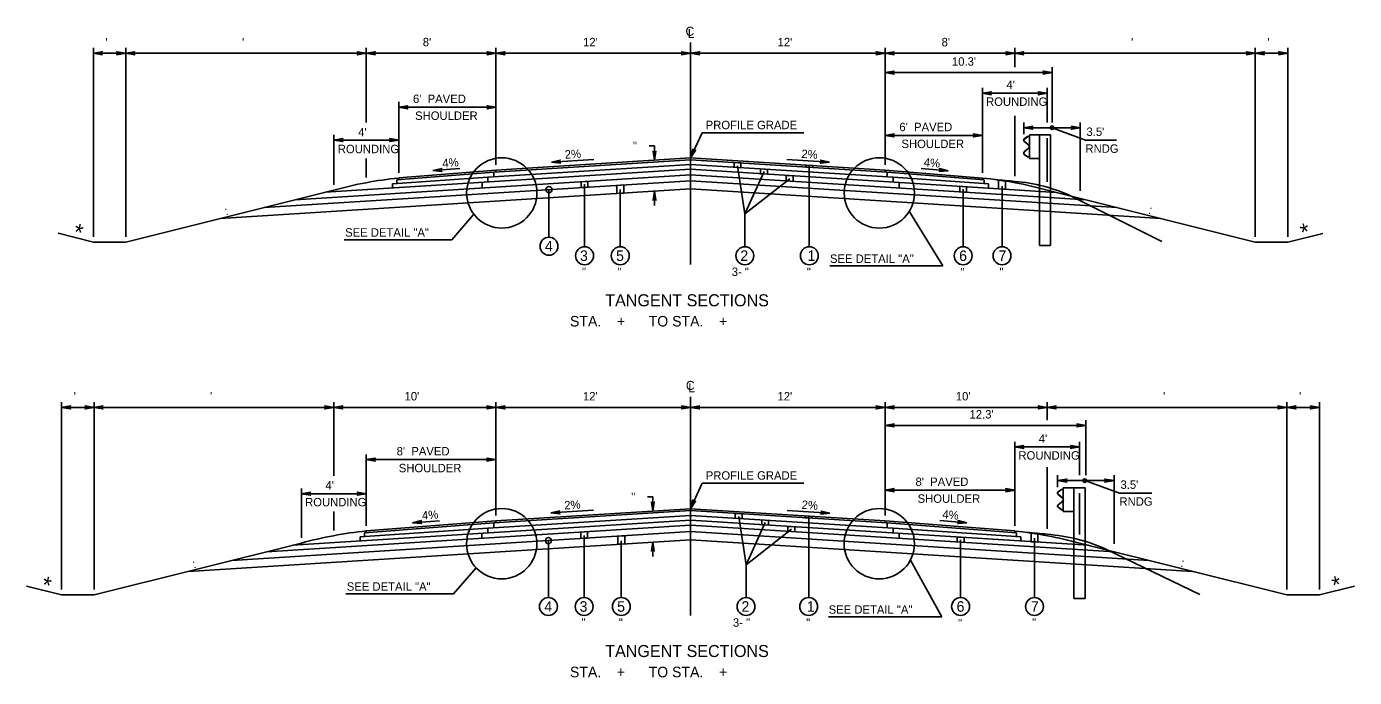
# Model space of a CAD drawing. Extents: x -592 to 1199, y -590 to 416.
# Drawn here: x 127.8 to 348.5, y -331.5 to -223.4 of the extents above; entities that cross this region are included whole.
import ezdxf

# ---------------------------------------------------------------- set-up
doc = ezdxf.new("R2010")
doc.units = 0
doc.layers.add('1', color=7, linetype='Continuous')
doc.layers.add('Des_ Drain_ Ftrs', color=7, linetype='Continuous')

msp = doc.modelspace()

# ---------------------------------------------------------------- linework, layer by layer
at = {"layer": '1'}
for p, q in [((138.93, -258.31), (138.93, -226.94)), ((144.31, -258.31), (144.31, -226.94)), ((184.28, -239.35), (184.28, -226.94)), ((205.83, -246.37), (205.83, -226.94)), ((238.16, -262.93), (238.16, -226.06)), ((270.49, -246.37), (270.49, -226.94)), ((292.04, -230.16), (292.04, -226.94)), ((332.01, -258.32), (332.01, -226.94)), ((337.39, -258.32), (337.39, -226.94)), ((144.31, -227.82), (138.93, -227.82)), ((184.28, -227.82), (144.31, -227.82)), ((205.83, -227.82), (184.28, -227.82)), ((238.16, -227.82), (205.83, -227.82)), ((238.16, -227.82), (270.49, -227.82)), ((270.49, -227.82), (292.04, -227.82)), ((292.04, -227.82), (332.01, -227.82)), ((332.01, -227.82), (337.39, -227.82)), ((270.49, -231.04), (298.24, -231.04)), ((298.24, -239.31), (298.24, -230.16)), ((286.65, -247.67), (286.65, -233.58)), ((297.43, -239.31), (297.43, -233.58)), ((189.68, -247.66), (189.68, -235.91)), ((286.65, -234.46), (297.43, -234.46)), ((205.83, -236.79), (189.68, -236.79)), ((292.04, -248.22), (292.04, -238.24)), ((293.54, -241.26), (293.54, -239.31)), ((293.54, -240.19), (302.93, -240.19)), ((298.24, -240.19), (303.79, -242.26)), ((302.93, -250.68), (302.93, -239.31)), ((178.9, -249.67), (178.9, -241.36)), ((189.68, -242.24), (178.9, -242.24)), ((238.16, -245.22), (240.07, -241.02)), ((256.99, -241.02), (240.07, -241.02)), ((270.49, -241.47), (286.65, -241.47)), ((293.61, -242.48), (294.34, -243.12)), ((294.14, -241.66), (293.62, -242.05)), ((293.63, -242.46), (294.36, -243.09)), ((294.15, -241.69), (293.64, -242.07)), ((294.46, -241.6), (294.14, -241.66)), ((294.46, -241.64), (294.15, -241.69)), ((294.46, -241.38), (294.46, -245.31)), ((294.46, -241.38), (296.14, -241.38)), ((296.14, -241.38), (296.14, -259.77)), ((297.97, -241.38), (296.14, -241.38)), ((297.43, -249.19), (297.43, -241.95)), ((297.97, -241.38), (297.97, -259.77)), ((303.79, -242.26), (308.95, -242.26)), ((232.17, -243.22), (231.29, -243.22)), ((232.17, -243.22), (232.17, -245.59)), ((294.34, -243.57), (293.61, -244.2)), ((293.62, -244.64), (294.14, -245.02)), ((294.36, -243.59), (293.63, -244.23)), ((293.64, -244.61), (294.15, -245)), ((294.43, -243.3), (294.43, -243.38)), ((294.46, -243.3), (294.46, -243.38)), ((177.43, -250.92), (238.16, -247.1)), ((184.28, -248.44), (184.28, -245.3)), ((195.36, -247.32), (199.84, -246.96)), ((204.5, -248.42), (238.16, -246.3)), ((205.47, -247.56), (238.16, -245.51)), ((205.83, -247.24), (238.16, -245.21)), ((222.11, -245.46), (215.03, -245.91)), ((270.49, -247.24), (238.16, -245.22)), ((270.85, -247.57), (238.16, -245.51)), ((271.83, -248.43), (238.16, -246.31)), ((298.91, -250.93), (238.16, -247.1)), ((245.97, -246.51), (247.19, -254.51)), ((254.17, -245.47), (261.25, -245.91)), ((257.9, -246.6), (257.9, -259.96)), ((280.98, -247.33), (276.5, -246.97)), ((294.14, -245.02), (294.46, -245.08)), ((294.15, -245), (294.46, -245.05)), ((294.46, -245.31), (296.14, -245.31)), ((167.29, -253.45), (238.16, -248.99)), ((172.46, -252.16), (238.16, -248.03)), ((188.65, -249.53), (204.5, -248.42)), ((189.37, -248.87), (205.47, -247.56)), ((189.37, -249.48), (189.37, -248.87)), ((189.68, -248.54), (205.83, -247.24)), ((189.68, -248.84), (189.68, -248.54)), ((203.53, -249.28), (203.53, -250.21)), ((204.5, -248.42), (204.5, -249.22)), ((205.47, -247.56), (205.47, -248.36)), ((205.83, -247.54), (205.83, -247.24)), ((303.87, -252.17), (238.16, -248.03)), ((309.04, -253.46), (238.16, -249)), ((250.37, -247.48), (247.19, -254.51)), ((254.65, -248.67), (247.19, -254.51)), ((286.65, -248.55), (270.49, -247.24)), ((270.49, -247.54), (270.49, -247.24)), ((286.96, -248.87), (270.85, -247.57)), ((270.85, -247.57), (270.85, -248.35)), ((271.83, -248.43), (271.83, -249.22)), ((287.69, -249.53), (271.83, -248.43)), ((272.8, -249.28), (272.8, -250.21)), ((286.65, -248.85), (286.65, -248.55)), ((286.96, -249.48), (286.96, -248.87)), ((293.54, -249.32), (293.54, -249.32)), ((178.9, -250.55), (144.31, -259.19)), ((160, -255.27), (238.16, -250.36)), ((188.65, -250.21), (188.65, -249.53)), ((214.64, -250.47), (214.64, -258.38)), ((220.55, -249.59), (220.55, -259.96)), ((226.48, -250.44), (226.48, -259.96)), ((232.17, -250.74), (232.17, -253.11)), ((316.32, -255.28), (238.16, -250.36)), ((283.46, -250.4), (283.46, -259.96)), ((287.69, -250.22), (287.69, -249.53)), ((289.92, -249.89), (289.92, -259.96)), ((297.43, -250.56), (332.01, -259.2)), ((301.43, -251.56), (316.48, -259.08)), ((198.52, -258.79), (202.17, -254.57)), ((247.19, -254.51), (247.19, -259.96)), ((274.51, -254.07), (280.1, -263.15)), ((133.1, -257.73), (138.93, -259.19)), ((343.22, -257.74), (337.39, -259.2)), ((144.31, -259.19), (138.93, -259.19)), ((180.59, -258.79), (198.52, -258.79)), ((297.97, -259.77), (296.14, -259.77)), ((332.01, -259.2), (337.39, -259.2)), ((261.32, -263.15), (280.1, -263.15)), ((133.66, -316.9), (133.66, -285.75)), ((139.05, -286.63), (133.66, -286.63)), ((139.05, -316.9), (139.05, -285.75)), ((178.88, -286.63), (139.05, -286.63)), ((178.88, -297.99), (178.88, -285.75)), ((205.82, -286.63), (178.88, -286.63)), ((205.82, -304.61), (205.82, -285.75)), ((238.15, -286.63), (205.82, -286.63)), ((238.15, -321.18), (238.15, -284.87)), ((238.15, -286.63), (270.48, -286.63)), ((270.48, -304.61), (270.48, -285.75)), ((270.48, -286.63), (297.42, -286.63)), ((297.42, -288.75), (297.42, -285.75)), ((297.42, -286.63), (337.26, -286.63)), ((337.26, -316.9), (337.26, -285.75)), ((337.26, -286.63), (342.65, -286.63)), ((342.65, -316.9), (342.65, -285.75)), ((303.85, -297.91), (303.85, -288.75)), ((270.48, -289.63), (303.85, -289.63)), ((292.03, -306.28), (292.03, -292.33)), ((292.03, -293.21), (302.81, -293.21)), ((302.81, -297.91), (302.81, -292.33)), ((184.28, -306.28), (184.28, -294.43)), ((205.82, -295.31), (184.28, -295.31)), ((297.42, -306.82), (297.42, -296.57)), ((238.15, -303.46), (240.07, -299.23)), ((256.99, -299.23), (240.07, -299.23)), ((299.16, -299.86), (299.16, -297.91)), ((299.16, -298.79), (308.54, -298.79)), ((300.1, -299.98), (300.1, -303.91)), ((300.1, -299.98), (301.85, -299.98)), ((301.85, -299.98), (301.85, -318.37)), ((303.74, -299.98), (301.85, -299.98)), ((303.67, -298.79), (309.44, -300.86)), ((303.74, -299.98), (303.74, -318.37)), ((308.54, -309.27), (308.54, -297.91)), ((173.5, -308.29), (173.5, -300.09)), ((184.28, -300.97), (173.5, -300.97)), ((231.89, -301.49), (231.01, -301.49)), ((231.89, -301.49), (231.89, -303.85)), ((270.48, -300.38), (292.03, -300.38)), ((299.23, -301.08), (299.98, -301.72)), ((299.98, -302.17), (299.23, -302.8)), ((299.78, -300.26), (299.24, -300.65)), ((299.25, -301.06), (300, -301.69)), ((300, -302.19), (299.25, -302.82)), ((299.79, -300.29), (299.26, -300.67)), ((300.1, -300.2), (299.78, -300.26)), ((300.1, -300.23), (299.79, -300.29)), ((300.07, -301.9), (300.07, -301.98)), ((300.1, -301.9), (300.1, -301.98)), ((302.81, -307.73), (302.81, -300.86)), ((309.44, -300.86), (314.79, -300.86)), ((178.88, -307.06), (178.88, -303.94)), ((205.45, -305.82), (238.15, -303.76)), ((205.82, -305.49), (238.15, -303.46)), ((222.03, -303.72), (214.95, -304.16)), ((270.48, -305.49), (238.15, -303.46)), ((270.85, -305.82), (238.15, -303.76)), ((246.74, -304.3), (246.74, -305.11)), ((254.23, -303.74), (261.31, -304.19)), ((299.24, -303.23), (299.78, -303.62)), ((299.26, -303.21), (299.79, -303.6)), ((299.78, -303.62), (300.1, -303.68)), ((299.79, -303.6), (300.1, -303.65)), ((300.1, -303.91), (301.85, -303.91)), ((167.71, -310.62), (238.15, -306.19)), ((172.03, -309.53), (238.15, -305.38)), ((183.25, -308.14), (204.46, -306.69)), ((183.97, -307.48), (205.45, -305.82)), ((184.28, -307.16), (205.82, -305.49)), ((191.97, -305.8), (196.45, -305.45)), ((204.46, -306.69), (238.15, -304.57)), ((204.46, -306.69), (204.46, -307.5)), ((205.45, -305.82), (205.45, -306.62)), ((205.82, -305.79), (205.82, -305.49)), ((271.83, -306.69), (238.15, -304.57)), ((304.28, -309.54), (238.15, -305.38)), ((308.61, -310.62), (238.15, -306.19)), ((246.16, -304.78), (247.38, -312.76)), ((250.55, -305.77), (247.38, -312.76)), ((257.79, -304.81), (257.79, -318.21)), ((270.48, -305.79), (270.48, -305.49)), ((292.03, -307.16), (270.48, -305.49)), ((270.85, -305.82), (270.85, -306.63)), ((292.34, -307.48), (270.85, -305.82)), ((271.83, -306.69), (271.83, -307.5)), ((293.06, -308.15), (271.83, -306.69)), ((284.07, -305.79), (279.59, -305.44)), ((154.73, -313.86), (238.15, -308.61)), ((161.94, -312.06), (238.15, -307.27)), ((183.25, -308.83), (183.25, -308.14)), ((183.97, -308.09), (183.97, -307.48)), ((184.28, -307.46), (184.28, -307.16)), ((203.48, -307.56), (203.48, -308.37)), ((214.55, -308.75), (214.55, -318.21)), ((220.48, -307.88), (220.48, -318.21)), ((226.66, -308.8), (226.66, -318.21)), ((314.37, -312.06), (238.15, -307.27)), ((321.58, -313.86), (238.15, -308.61)), ((254.93, -306.85), (247.38, -312.76)), ((272.82, -307.56), (272.82, -308.37)), ((283.04, -308.64), (283.04, -318.21)), ((292.03, -307.46), (292.03, -307.16)), ((292.34, -308.1), (292.34, -307.48)), ((293.06, -308.83), (293.06, -308.15)), ((295.31, -308.33), (295.31, -318.21)), ((299.16, -307.92), (299.16, -307.92)), ((173.5, -309.17), (139.05, -317.78)), ((231.89, -309.01), (231.89, -311.37)), ((302.81, -309.17), (337.26, -317.78)), ((307.16, -310.15), (322.77, -317.68)), ((198.79, -317.58), (202.53, -313.26)), ((247.38, -312.76), (247.38, -318.21)), ((274.69, -311.98), (279.89, -321.4)), ((127.83, -316.32), (133.66, -317.78)), ((180.86, -317.58), (198.79, -317.58)), ((348.48, -316.33), (342.65, -317.78)), ((139.05, -317.78), (133.66, -317.78)), ((303.74, -318.37), (301.85, -318.37)), ((337.26, -317.78), (342.65, -317.78)), ((261.1, -321.4), (279.89, -321.4))]:
    msp.add_line(p, q, dxfattribs=at)
for points in [[(245.39, -245.97), (246.54, -246.04), (246.54, -246.83), (245.39, -246.76)], [(249.8, -247.04), (250.95, -247.11), (250.95, -247.91), (249.8, -247.84)], [(257.33, -246.42), (258.48, -246.49), (258.48, -246.79), (257.33, -246.72)], [(219.98, -249.17), (221.12, -249.1), (221.12, -250.07), (219.98, -250.14)], [(254.07, -248.11), (255.22, -248.18), (255.22, -249.1), (254.07, -249.03)], [(289.34, -248.88), (290.49, -249.05), (290.49, -250.4), (289.34, -250.32)], [(225.9, -251.13), (225.9, -249.76), (227.05, -249.69), (227.05, -251.06)], [(282.89, -249.92), (284.03, -249.99), (284.03, -250.92), (282.89, -250.85)], [(245.59, -304.23), (246.74, -304.3), (246.74, -305.11), (245.59, -305.04)], [(249.98, -305.31), (251.13, -305.39), (251.13, -306.19), (249.98, -306.12)], [(254.35, -306.4), (255.5, -306.47), (255.5, -307.28), (254.35, -307.21)], [(257.22, -304.66), (258.36, -304.73), (258.36, -305.03), (257.22, -304.96)], [(219.91, -307.33), (221.06, -307.26), (221.06, -308.34), (219.91, -308.41)], [(226.09, -308.02), (227.24, -307.95), (227.24, -309.3), (226.09, -309.37)], [(282.46, -308.17), (283.61, -308.24), (283.61, -309.05), (282.46, -308.97)], [(294.74, -307.5), (295.89, -307.67), (295.89, -309.01), (294.74, -308.94)]]:
    msp.add_lwpolyline(points, close=True, dxfattribs=at)
for centre, radius in [((298.24, -240.19), 0.3), ((206.8, -251.02), 5.84), ((269.53, -251.02), 5.84), ((214.64, -250.47), 0.5), ((214.64, -259.87), 1.49), ((220.55, -261.45), 1.49), ((226.48, -261.45), 1.49), ((247.19, -261.45), 1.49), ((257.9, -261.45), 1.49), ((283.46, -261.45), 1.49), ((289.92, -261.45), 1.49), ((206.79, -309.27), 5.84), ((269.52, -309.27), 5.84), ((214.55, -308.75), 0.5), ((214.55, -319.7), 1.49), ((220.48, -319.7), 1.49), ((226.66, -319.7), 1.49), ((247.38, -319.7), 1.49), ((257.79, -319.7), 1.49), ((283.04, -319.7), 1.49), ((295.31, -319.7), 1.49)]:
    msp.add_circle(centre, radius, dxfattribs=at)
for centre, radius, start, end in [((293.79, -242.27), 0.278, 126.9799, 229.021), ((293.79, -242.27), 0.249, 126.9799, 229.021), ((293.79, -244.41), 0.278, 130.979, 233.0201), ((293.79, -244.41), 0.249, 130.979, 233.0201), ((294.18, -243.3), 0.249, 0, 49.0365), ((294.18, -243.38), 0.249, 310.9635, 0), ((294.18, -243.3), 0.278, 0, 49.0365), ((294.18, -243.38), 0.278, 310.9635, 0), ((196.56, -315.38), 67.19, 95.8795, 105.2381), ((279.77, -315.38), 67.19, 74.7619, 84.1205), ((281.22, -349.77), 101.24, 83.8633, 85.6775), ((289.92, -276.39), 27.37, 65.1374, 85.5513), ((191.16, -373.99), 67.19, 95.8795, 105.2381), ((285.15, -374), 67.19, 74.7598, 84.1183)]:
    msp.add_arc(centre, radius, start, end, dxfattribs=at)
msp.add_ellipse((303.67, -298.79), major_axis=(-0.311, 0), ratio=0.964041, dxfattribs=at)
for centre, major_axis, start_param, end_param in [((299.41, -300.87), (-0.288, 0), 5.35781, 7.138763), ((299.41, -300.87), (-0.258, 0), 5.35781, 7.138763), ((299.82, -301.9), (0.258, 0), 0, 0.855848), ((299.82, -301.98), (0.258, 0), 5.427337, 6.283185), ((299.82, -301.9), (0.288, 0), 0, 0.855848), ((299.82, -301.98), (0.288, 0), 5.427337, 6.283185), ((299.41, -303.01), (-0.288, 0), 5.427608, 7.208561), ((299.41, -303.01), (-0.258, 0), 5.427608, 7.208561), ((286.2, -408.36), (105.02, 0), 1.463691, 1.495354), ((295.22, -334.99), (28.39, 0), 1.136862, 1.493152)]:
    msp.add_ellipse(centre, major_axis=major_axis, ratio=0.964041, start_param=start_param, end_param=end_param, dxfattribs=at)
at = {"layer": 'Des_ Drain_ Ftrs'}
for points in [[(138.93, -227.82), (140.41, -228.07), (140.12, -227.82), (140.41, -227.57)], [(144.31, -227.82), (142.83, -228.07), (143.12, -227.82), (142.83, -227.57)], [(144.31, -227.82), (145.8, -228.07), (145.51, -227.82), (145.8, -227.57)], [(184.28, -227.82), (182.79, -228.07), (183.09, -227.82), (182.79, -227.57)], [(184.28, -227.82), (185.77, -228.07), (185.47, -227.82), (185.77, -227.57)], [(205.83, -227.82), (204.34, -228.07), (204.64, -227.82), (204.34, -227.57)], [(205.83, -227.82), (207.32, -228.07), (207.03, -227.82), (207.32, -227.57)], [(238.16, -227.82), (236.67, -228.07), (236.97, -227.82), (236.67, -227.57)], [(238.16, -227.82), (239.65, -228.07), (239.36, -227.82), (239.65, -227.57)], [(270.49, -227.82), (269, -228.07), (269.3, -227.82), (269, -227.57)], [(270.49, -227.82), (271.98, -228.07), (271.68, -227.82), (271.98, -227.57)], [(292.04, -227.82), (290.56, -228.07), (290.85, -227.82), (290.56, -227.57)], [(292.04, -227.82), (293.53, -228.07), (293.24, -227.82), (293.53, -227.57)], [(332.01, -227.82), (330.52, -228.07), (330.81, -227.82), (330.52, -227.57)], [(332.01, -227.82), (333.49, -228.07), (333.2, -227.82), (333.49, -227.57)], [(337.39, -227.82), (335.91, -228.07), (336.2, -227.82), (335.91, -227.57)], [(270.49, -231.04), (271.97, -231.28), (271.68, -231.04), (271.97, -230.79)], [(298.24, -231.04), (296.75, -231.28), (297.04, -231.04), (296.75, -230.79)], [(286.65, -234.46), (288.14, -234.71), (287.85, -234.46), (288.14, -234.21)], [(297.43, -234.46), (295.94, -234.71), (296.24, -234.46), (295.94, -234.21)], [(189.68, -236.79), (191.17, -237.03), (190.87, -236.79), (191.17, -236.54)], [(205.83, -236.79), (204.34, -237.03), (204.64, -236.79), (204.34, -236.54)], [(293.54, -240.19), (295.03, -240.44), (294.74, -240.19), (295.03, -239.94)], [(302.93, -240.19), (301.44, -240.44), (301.73, -240.19), (301.44, -239.94)], [(178.9, -242.24), (180.39, -242.49), (180.1, -242.24), (180.39, -241.99)], [(189.68, -242.24), (188.19, -242.49), (188.48, -242.24), (188.19, -241.99)], [(270.49, -241.47), (271.98, -241.72), (271.68, -241.47), (271.98, -241.22)], [(286.65, -241.47), (285.17, -241.72), (285.46, -241.47), (285.17, -241.22)], [(232.17, -245.59), (232.42, -244.1), (232.17, -244.4), (231.93, -244.1)], [(238.16, -245.22), (239, -243.96), (238.66, -244.13), (238.55, -243.76)], [(195.36, -247.32), (196.86, -247.45), (196.55, -247.23), (196.82, -246.96)], [(215.03, -245.91), (216.54, -246.06), (216.23, -245.83), (216.5, -245.57)], [(261.25, -245.91), (259.75, -246.07), (260.06, -245.84), (259.78, -245.57)], [(280.98, -247.33), (279.48, -247.46), (279.79, -247.24), (279.52, -246.97)], [(232.17, -250.74), (232.42, -252.23), (232.17, -251.93), (231.93, -252.23)], [(133.66, -286.63), (135.15, -286.88), (134.85, -286.63), (135.15, -286.38)], [(139.05, -286.63), (137.56, -286.88), (137.85, -286.63), (137.56, -286.38)], [(139.05, -286.63), (140.53, -286.88), (140.24, -286.63), (140.53, -286.38)], [(178.88, -286.63), (177.39, -286.88), (177.69, -286.63), (177.39, -286.38)], [(178.88, -286.63), (180.37, -286.88), (180.07, -286.63), (180.37, -286.38)], [(205.82, -286.63), (204.33, -286.88), (204.63, -286.63), (204.33, -286.38)], [(205.82, -286.63), (207.31, -286.88), (207.02, -286.63), (207.31, -286.38)], [(238.15, -286.63), (236.66, -286.88), (236.96, -286.63), (236.66, -286.38)], [(238.15, -286.63), (239.64, -286.88), (239.34, -286.63), (239.64, -286.38)], [(270.48, -286.63), (268.99, -286.88), (269.29, -286.63), (268.99, -286.38)], [(270.48, -286.63), (271.97, -286.88), (271.67, -286.63), (271.97, -286.38)], [(297.42, -286.63), (295.93, -286.88), (296.23, -286.63), (295.93, -286.38)], [(297.42, -286.63), (298.91, -286.88), (298.62, -286.63), (298.91, -286.38)], [(337.26, -286.63), (335.77, -286.88), (336.07, -286.63), (335.77, -286.38)], [(337.26, -286.63), (338.75, -286.88), (338.46, -286.63), (338.75, -286.38)], [(342.65, -286.63), (341.16, -286.88), (341.46, -286.63), (341.16, -286.38)], [(270.48, -289.63), (271.97, -289.88), (271.67, -289.63), (271.97, -289.39)], [(303.85, -289.63), (302.36, -289.88), (302.65, -289.63), (302.36, -289.39)], [(292.03, -293.21), (293.52, -293.46), (293.23, -293.21), (293.52, -292.96)], [(302.81, -293.21), (301.32, -293.46), (301.62, -293.21), (301.32, -292.96)], [(184.28, -295.31), (185.77, -295.56), (185.47, -295.31), (185.77, -295.07)], [(205.82, -295.31), (204.33, -295.56), (204.63, -295.31), (204.33, -295.07)], [(299.16, -298.79), (300.7, -299.04), (300.39, -298.79), (300.7, -298.54)], [(308.54, -298.79), (307, -299.04), (307.3, -298.79), (307, -298.54)], [(173.5, -300.97), (174.99, -301.21), (174.7, -300.97), (174.99, -300.72)], [(184.28, -300.97), (182.79, -301.21), (183.09, -300.97), (182.79, -300.72)], [(238.15, -303.46), (238.99, -302.21), (238.64, -302.37), (238.54, -302)], [(270.48, -300.38), (271.97, -300.63), (271.67, -300.38), (271.97, -300.13)], [(292.03, -300.38), (290.54, -300.63), (290.84, -300.38), (290.54, -300.13)], [(214.95, -304.16), (216.45, -304.32), (216.14, -304.09), (216.42, -303.82)], [(231.89, -303.85), (232.14, -302.37), (231.89, -302.66), (231.65, -302.37)], [(261.31, -304.19), (259.8, -304.34), (260.11, -304.11), (259.84, -303.85)], [(191.97, -305.8), (193.47, -305.93), (193.16, -305.71), (193.43, -305.44)], [(284.07, -305.79), (282.57, -305.92), (282.88, -305.7), (282.61, -305.43)], [(231.89, -309.01), (232.14, -310.49), (231.89, -310.2), (231.65, -310.49)]]:
    msp.add_lwpolyline(points, close=True, dxfattribs=at)

# ---------------------------------------------------------------- texts
at = {"layer": '1'}
for s, height, p in [(" '", 1.4, (140.42, -226.67)), ("  '", 1.4, (162.6, -226.67)), ("8'", 1.4, (193.67, -226.67)), ("12'", 1.4, (220.3, -226.67)), ("12'", 1.4, (252.63, -226.67)), ("8'", 1.4, (279.88, -226.67)), ("  '", 1.4, (310.33, -226.67)), (" '", 1.4, (333.5, -226.67)), ("10.3'", 1.4, (281.6, -229.89)), ("4'", 1.4, (290.65, -233.76)), ("6'  PAVED", 1.4, (192.04, -236.09)), ('ROUNDING', 1.4, (287.26, -236.56)), ('SHOULDER', 1.4, (192.39, -238.89)), ("4'", 1.4, (182.94, -241.62)), ('PROFILE GRADE', 1.4, (240.68, -240.44)), ("6'  PAVED", 1.4, (272.86, -240.77)), ("3.5'", 1.4, (303.95, -241.56)), ('SHOULDER', 1.4, (273.21, -243.57)), ('ROUNDING', 1.4, (179.55, -244.42)), ('RNDG', 1.4, (303.78, -244.36)), ('SEE DETAIL "A"', 1.4, (180.77, -258.28)), ('4', 1.75, (213.97, -260.74)), ('3', 1.75, (219.79, -262.32)), ('5', 1.75, (225.79, -262.32)), ('2', 1.75, (246.44, -262.32)), ('1', 1.75, (257.6, -262.32)), ('SEE DETAIL "A"', 1.4, (261.33, -262.64)), ('6', 1.75, (282.8, -262.32)), ('7', 1.75, (289.33, -262.32)), (' "', 1.4, (219.61, -264.81)), (' "', 1.4, (225.53, -264.81)), ('3- "', 1.4, (245.01, -264.81)), (' "', 1.4, (256.96, -264.81)), (' "', 1.4, (282.52, -264.9)), ('  "', 1.4, (288.47, -264.81)), ('TANGENT SECTIONS', 2, (223.99, -269.85)), ('STA.    +      TO STA.    +     ', 1.75, (218.13, -273.2)), (" '", 1.4, (135.16, -285.48)), ("  '", 1.4, (157.27, -285.48)), ("10'", 1.4, (190.64, -285.48)), ("12'", 1.4, (220.29, -285.48)), ("12'", 1.4, (252.62, -285.48)), ("10'", 1.4, (282.24, -285.48)), ("  '", 1.4, (315.65, -285.48)), (" '", 1.4, (338.76, -285.48)), ("12.3'", 1.4, (284.52, -288.48)), ("4'", 1.4, (296.03, -292.51)), ("8'  PAVED", 1.4, (189.33, -294.61)), ('ROUNDING', 1.4, (292.64, -295.31)), ('SHOULDER', 1.4, (189.68, -297.41)), ('PROFILE GRADE', 1.4, (240.69, -298.64)), ("4'", 1.4, (177.5, -300.27)), ("8'  PAVED", 1.4, (275.54, -299.68)), ("3.5'", 1.4, (309.6, -300.16)), ('ROUNDING', 1.4, (174.11, -303.07)), ('SHOULDER', 1.4, (275.89, -302.48)), ('RNDG', 1.4, (309.43, -302.96)), ('SEE DETAIL "A"', 1.4, (181.04, -317.08)), ('4', 1.75, (213.87, -320.57)), ('3', 1.75, (219.73, -320.57)), ('5', 1.75, (225.97, -320.57)), ('2', 1.75, (246.63, -320.57)), ('1', 1.75, (257.49, -320.57)), ('SEE DETAIL "A"', 1.4, (261.11, -320.9)), ('6', 1.75, (282.37, -320.57)), ('7', 1.75, (294.72, -320.57)), (' "', 1.4, (219.54, -323.06)), (' "', 1.4, (225.72, -323.06)), ('3- "', 1.4, (245.2, -323.06)), (' "', 1.4, (256.85, -323.06)), (' "', 1.4, (282.09, -323.15)), ('  "', 1.4, (293.87, -323.06)), ('TANGENT SECTIONS', 2, (223.98, -328.09)), ('STA.    +      TO STA.    +     ', 1.75, (218.12, -331.45))]:
    msp.add_text(s, height=height, dxfattribs=at).set_placement(p)
for s, height, rotation, p in [('  "', 1.4, 0.1438, (227.56, -243.92)), ('2%', 1.4, 3.7237, (217.3, -245.35)), ('2%', 1.4, 356.2763, (256.54, -245.2)), ('4%', 1.4, 4.869, (196.98, -246.81)), ('4%', 1.4, 355.1254, (276.87, -246.6)), (' : ', 1.4, 14.2282, (160.43, -254.88)), (' : ', 1.4, 345.7718, (313.67, -254.32)), ('*', 2.8, 347.1521, (135.41, -258.76)), ('*', 2.8, 12.8479, (339.86, -259.01)), ('2%', 1.4, 3.7237, (217.22, -303.6)), ('  "', 1.4, 0.1438, (227.28, -302.19)), ('2%', 1.4, 356.2769, (256.59, -303.47)), ('4%', 1.4, 4.7023, (193.59, -305.29)), ('4%', 1.4, 355.2923, (279.96, -305.07)), (' : ', 1.4, 14.2282, (155.09, -313.49)), (' : ', 1.4, 345.7718, (318.99, -312.92)), ('*', 2.8, 347.1521, (130.14, -317.35)), ('*', 2.8, 12.8479, (345.11, -317.59))]:
    msp.add_text(s, height=height, rotation=rotation, dxfattribs=at).set_placement(p)
at = {"layer": 'Des_ Drain_ Ftrs'}
for s, p in [('C', (237.32, -224.92)), ('L', (237.71, -225.32)), ('C', (237.39, -283.74)), ('L', (237.79, -284.13))]:
    msp.add_text(s, height=1.5, dxfattribs=at).set_placement(p)

doc.saveas('drawing.dxf')
